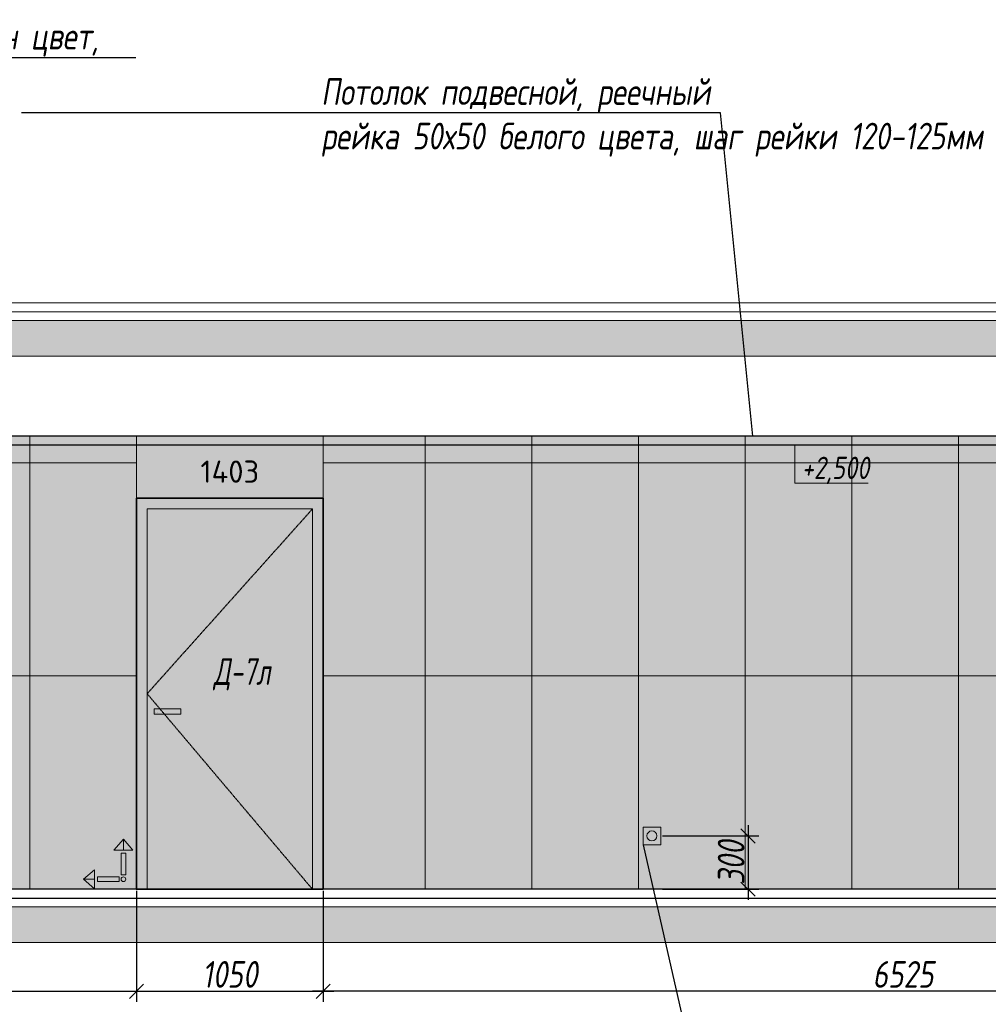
# Model space of a CAD drawing. Header units: millimetres. Extents: x -88210283 to 7466349, y -86687 to 22351.
# Tile 276 of 321: x 185024 to 190473, y -5441 to 100. Entities that reach past the tile are written whole.
import ezdxf
from ezdxf import colors
from ezdxf.entities.mleader import LeaderData, LeaderLine
from ezdxf.math import Vec2, Vec3

# ---------------------------------------------------------------- set-up
doc = ezdxf.new("R2010")
doc.units = ezdxf.units.MM
doc.linetypes.add('( Hidden )', pattern=[0.375, 0.25, -0.125])
doc.linetypes.add('DASHDOT', pattern=[25.4, 12.7, -6.35, 0, -6.35])
doc.layers.get('Defpoints').update_dxf_attribs({"color": 31})
for name, color, linetype, lineweight in [('A-DETL-GENF', 7, 'Continuous', 5), ('meb', 26, 'Continuous', 15), ('nadpisi_v_tablice', 7, 'Continuous', 9), ('Двери', 7, 'Continuous', 5), ('Отделка стен', 253, 'Continuous', 0)]:
    doc.layers.add(name, color=color, linetype=linetype, lineweight=lineweight)
for name, color, linetype, lineweight, true_color in [('dim_obm', 7, 'Continuous', 9, 0x005700), ('dim_razv', 7, 'DASHDOT', 9, 0x285228), ('pol', 7, 'Continuous', 15, 0x55666d)]:
    doc.layers.add(name, color=color, linetype=linetype, lineweight=lineweight, true_color=true_color)
doc.styles.add('fl_iso paper', font='isocpeur.ttf', dxfattribs={"width": 0.8, "oblique": 10})
doc.styles.add('GODT type AU', font='isocpeur.ttf')
doc.styles.add('In tre', font='isocpeur.ttf', dxfattribs={"width": 0.8, "oblique": 10})
doc.dimstyles.new('In tre 1_50', dxfattribs={"dimtxt": 150, "dimasz": 80, "dimexe": 60, "dimexo": 10, "dimgap": 20, "dimtad": 1, "dimdec": 0, "dimrnd": 5, "dimzin": 0, "dimdsep": 46, "dimtxsty": 'fl_iso paper', "dimblk": 'OBLIQUE', "dimcen": 0, "dimdle": 60, "dimadec": 0, "dimazin": 0, "dimtfac": 1, "dimtdec": 0, "dimtofl": 0, "dimtmove": 1, "dimatfit": 1, "dimfxl": 40, "dimtolj": 1, "dimtzin": 0, "dimarcsym": 1})

# ---------------------------------------------------------------- blocks, each defined once
blk = doc.blocks.new('_Oblique')
at = {"color": 0, "linetype": 'ByBlock', "lineweight": -2}
blk.add_line((-0.5, -0.5), (0.5, 0.5), dxfattribs=at)
blk = doc.blocks.new('*D129')
at = {"layer": 'Defpoints', "color": 0, "linetype": 'ByBlock', "transparency": 16777216}
for p in [(179826, -5092.9), (201626, -5092.9), (201626, -5639.1)]:
    blk.add_point(p, dxfattribs=at)
at = {"layer": 'dim_razv', "color": 0, "linetype": 'ByBlock', "lineweight": -2, "transparency": 16777216}
for p, q in [((179826, -5102.9), (179826, -5699.1)), ((201626, -5102.9), (201626, -5699.1)), ((179766, -5639.1), (201686, -5639.1))]:
    blk.add_line(p, q, dxfattribs=at)
at = {"layer": 'dim_razv', "color": 0, "linetype": 'ByBlock', "lineweight": -2, "transparency": 16777216, "xscale": 80, "yscale": 80, "zscale": 80, "rotation": 180}
blk.add_blockref('_Oblique', (179826, -5639.1), dxfattribs=at)
at = {"layer": 'dim_razv', "color": 0, "linetype": 'ByBlock', "lineweight": -2, "transparency": 16777216, "xscale": 80, "yscale": 80, "zscale": 80}
blk.add_blockref('_Oblique', (201626, -5639.1), dxfattribs=at)
at = {"layer": 'dim_razv', "color": 0, "linetype": 'ByBlock', "transparency": 16777216, "insert": (190726, -5544.1), "char_height": 150, "attachment_point": 5, "style": 'fl_iso paper'}
blk.add_mtext('\\A1;21800', dxfattribs=at)
blk = doc.blocks.new('*D198')
at = {"layer": 'Defpoints', "color": 0, "linetype": 'ByBlock', "transparency": 16777216}
for p in [(186731, -4792.9), (193256, -4792.9), (186731, -5367.1)]:
    blk.add_point(p, dxfattribs=at)
at = {"layer": 'dim_razv', "color": 0, "linetype": 'ByBlock', "lineweight": -2, "transparency": 16777216}
for p, q in [((186731, -4802.9), (186731, -5427.1)), ((193256, -4802.9), (193256, -5427.1)), ((193316, -5367.1), (186671, -5367.1))]:
    blk.add_line(p, q, dxfattribs=at)
at = {"layer": 'dim_razv', "color": 0, "linetype": 'ByBlock', "lineweight": -2, "transparency": 16777216, "xscale": 80, "yscale": 80, "zscale": 80, "rotation": 180}
blk.add_blockref('_Oblique', (186731, -5367.1), dxfattribs=at)
at = {"layer": 'dim_razv', "color": 0, "linetype": 'ByBlock', "lineweight": -2, "transparency": 16777216, "xscale": 80, "yscale": 80, "zscale": 80}
blk.add_blockref('_Oblique', (193256, -5367.1), dxfattribs=at)
at = {"layer": 'dim_razv', "color": 0, "linetype": 'ByBlock', "transparency": 16777216, "insert": (189993.5, -5272.1), "char_height": 150, "attachment_point": 5, "style": 'fl_iso paper'}
blk.add_mtext('\\A1;6525', dxfattribs=at)
blk = doc.blocks.new('*D199')
at = {"layer": 'Defpoints', "color": 0, "linetype": 'ByBlock', "transparency": 16777216}
for p in [(185681, -4792.9), (186731, -4792.9), (186731, -5367.1)]:
    blk.add_point(p, dxfattribs=at)
at = {"layer": 'dim_razv', "color": 0, "linetype": 'ByBlock', "lineweight": -2, "transparency": 16777216}
for p, q in [((185681, -4802.9), (185681, -5427.1)), ((186731, -4802.9), (186731, -5427.1)), ((185621, -5367.1), (186791, -5367.1))]:
    blk.add_line(p, q, dxfattribs=at)
at = {"layer": 'dim_razv', "color": 0, "linetype": 'ByBlock', "lineweight": -2, "transparency": 16777216, "xscale": 80, "yscale": 80, "zscale": 80, "rotation": 180}
blk.add_blockref('_Oblique', (185681, -5367.1), dxfattribs=at)
at = {"layer": 'dim_razv', "color": 0, "linetype": 'ByBlock', "lineweight": -2, "transparency": 16777216, "xscale": 80, "yscale": 80, "zscale": 80}
blk.add_blockref('_Oblique', (186731, -5367.1), dxfattribs=at)
at = {"layer": 'dim_razv', "color": 0, "linetype": 'ByBlock', "transparency": 16777216, "insert": (186206, -5272.1), "char_height": 150, "attachment_point": 5, "style": 'fl_iso paper'}
blk.add_mtext('\\A1;1050', dxfattribs=at)
blk = doc.blocks.new('*D277')
at = {"layer": 'Defpoints', "color": 0, "linetype": 'ByBlock', "transparency": 16777216}
for p in [(188631, -4492.9), (188631, -4792.9), (189121.5, -4792.9)]:
    blk.add_point(p, dxfattribs=at)
at = {"layer": 'dim_razv', "color": 0, "linetype": 'ByBlock', "lineweight": -2, "transparency": 16777216}
for p, q in [((189121.5, -4432.9), (189121.5, -4852.9)), ((188641, -4492.9), (189181.5, -4492.9)), ((188641, -4792.9), (189181.5, -4792.9))]:
    blk.add_line(p, q, dxfattribs=at)
at = {"layer": 'dim_razv', "color": 0, "linetype": 'ByBlock', "lineweight": -2, "transparency": 16777216, "xscale": 80, "yscale": 80, "zscale": 80}
for p, rotation in [((189121.5, -4492.9), 90), ((189121.5, -4792.9), 270)]:
    blk.add_blockref('_Oblique', p, dxfattribs=dict(at, rotation=rotation))
at = {"layer": 'dim_razv', "color": 0, "linetype": 'ByBlock', "transparency": 16777216, "insert": (189026.5, -4642.9), "char_height": 150, "attachment_point": 5, "rotation": 90, "style": 'fl_iso paper'}
blk.add_mtext('\\A1;300', dxfattribs=at)
blk = doc.blocks.new('*D822')
at = {"layer": 'Defpoints', "color": 0, "linetype": 'ByBlock', "transparency": 16777216}
for p in [(185681, -4842.9), (179956.7, -5092.9), (185681, -5367.1)]:
    blk.add_point(p, dxfattribs=at)
at = {"layer": 'dim_razv', "color": 0, "linetype": 'ByBlock', "lineweight": -2, "transparency": 16777216}
for p, q in [((185681, -4852.9), (185681, -5427.1)), ((179956.7, -5102.9), (179956.7, -5427.1)), ((179896.7, -5367.1), (185741, -5367.1))]:
    blk.add_line(p, q, dxfattribs=at)
at = {"layer": 'dim_razv', "color": 0, "linetype": 'ByBlock', "lineweight": -2, "transparency": 16777216, "xscale": 80, "yscale": 80, "zscale": 80, "rotation": 180}
blk.add_blockref('_Oblique', (179956.7, -5367.1), dxfattribs=at)
at = {"layer": 'dim_razv', "color": 0, "linetype": 'ByBlock', "lineweight": -2, "transparency": 16777216, "xscale": 80, "yscale": 80, "zscale": 80}
blk.add_blockref('_Oblique', (185681, -5367.1), dxfattribs=at)
at = {"layer": 'dim_razv', "color": 0, "linetype": 'ByBlock', "transparency": 16777216, "insert": (182818.9, -5272.1), "char_height": 150, "attachment_point": 5, "style": 'fl_iso paper'}
blk.add_mtext('\\A1;5725', dxfattribs=at)
blk = doc.blocks.new('1')
at = {"layer": 'pol', "linetype": 'ByBlock'}
h = blk.add_hatch(color=1, dxfattribs=at)
h.paths.add_polyline_path([(35776.4, 73135.4), (35803.1, 73135.4), (35803.1, 73259), (35776.4, 73259)])
h.paths.add_polyline_path([(35789.8, 73274.6), (35843.2, 73274.6), (35789.8, 73338.2)])
h.paths.add_polyline_path([(35789.8, 73274.6), (35736.3, 73274.6), (35789.8, 73338.2)])
edge = h.paths.add_edge_path()
edge.add_arc((35789.8, 73110.5), 13.4, 0, 360)
h = blk.add_hatch(color=1, dxfattribs=at)
h.paths.add_polyline_path([(35813.3, 73097.1), (35813.3, 73123.9), (35936.9, 73123.9), (35936.9, 73097.1)])
h.paths.add_polyline_path([(35952.5, 73110.5), (35952.5, 73164), (36016.1, 73110.5)])
h.paths.add_polyline_path([(35952.5, 73110.5), (35952.5, 73057), (36016.1, 73110.5)])
at = {"layer": 'pol', "color": 1, "linetype": 'ByBlock'}
for points in [[(35789.8, 73274.6), (35736.3, 73274.6), (35789.8, 73338.2), (35789.8, 73274.6)], [(35789.8, 73274.6), (35843.2, 73274.6), (35789.8, 73338.2), (35789.8, 73274.6)], [(35952.5, 73110.5), (35952.5, 73164), (36016.1, 73110.5), (35952.5, 73110.5)], [(35952.5, 73110.5), (35952.5, 73057), (36016.1, 73110.5), (35952.5, 73110.5)]]:
    blk.add_lwpolyline(points, dxfattribs=at)
for points in [[(35776.4, 73135.4), (35803.1, 73135.4), (35803.1, 73259), (35776.4, 73259)], [(35813.3, 73097.1), (35813.3, 73123.9), (35936.9, 73123.9), (35936.9, 73097.1)]]:
    blk.add_lwpolyline(points, close=True, dxfattribs=at)
blk.add_circle((35789.8, 73110.5), 13.4, dxfattribs=at)

msp = doc.modelspace()

# ---------------------------------------------------------------- hatches: boundary and pattern name
at = {"layer": 'A-DETL-GENF'}
h = msp.add_hatch(dxfattribs=at)
h.set_pattern_fill('ANSI35', color=256, scale=20, style=0)
h.set_pattern_definition([(45, (32473.26, -12634.1), (-89.80256, 89.80256), []), (45, (32563.07, -12634.1), (-89.80256, 89.80256), [158.75, -31.75, 0, -31.75])])
h.paths.add_polyline_path([(152547.4, -1792.9), (211264.9, -1792.9), (211264.9, -1592.9), (152547.4, -1592.9)])
h.paths.add_polyline_path([(152547.4, -5092.9), (211264.9, -5092.9), (211264.9, -4892.9), (152547.4, -4892.9)])
at = {"layer": 'dim_obm'}
msp.add_hatch(color=256, dxfattribs=at).paths.add_polyline_path([(189453.7, -2360.9), (189385.6, -2292.9), (189317.6, -2360.9), (189329.1, -2372.5), (189385.6, -2316), (189442.1, -2372.5)], flags=0)
at = {"layer": 'dim_razv', "true_color": 0xeceae4, "transparency": 33554687}
h = msp.add_hatch(dxfattribs=at)
h.set_pattern_fill('AR-SAND', color=254, scale=3, angle=315)
h.paths.add_polyline_path([(153406, -2242.9), (153686, -2242.9), (153686, -4792.9), (153406, -4792.9)])
h.paths.add_polyline_path([(154736, -4792.9), (154736, -2242.9), (161596, -2242.9), (161596, -4792.9), (156686, -4792.9), (156686, -2592.9), (155236, -2592.9), (155236, -4792.9)])
h.paths.add_polyline_path([(156936, -4742.9), (157736, -4742.9), (157736, -4092.9), (156936, -4092.9)], flags=16)
h.paths.add_polyline_path([(163296, -4792.9), (163296, -2242.9), (176086, -2242.9), (176086, -4792.9), (170186, -4792.9), (170186, -2592.9), (168736, -2592.9), (168736, -4792.9), (165916, -4792.9), (165916, -2612.9), (163956, -2612.9), (163956, -4792.9)])
h.paths.add_polyline_path([(170586, -4742.9), (171386, -4742.9), (171386, -4092.9), (170586, -4092.9)], flags=16)
h.paths.add_polyline_path([(177136, -2242.9), (178506, -2242.9), (178506, -4792.9), (177136, -4792.9)])
h.paths.add_polyline_path([(179556, -2242.9), (185681, -2242.9), (185681, -4792.9), (179556, -4792.9)])
h.paths.add_polyline_path([(182926.3, -3362.9), (183676.3, -3362.9), (183676.3, -4712.9), (182926.3, -4712.9)], flags=16)
h.paths.add_polyline_path([(186731, -2242.9), (193256, -2242.9), (193256, -4792.9), (186731, -4792.9)])
h.paths.add_polyline_path([(191101.3, -3362.9), (191851.3, -3362.9), (191851.3, -4712.9), (191101.3, -4712.9)], flags=16)
h.paths.add_polyline_path([(194306, -2242.9), (196756, -2242.9), (196756, -4792.9), (194306, -4792.9)])
h.paths.add_polyline_path([(197806, -2242.9), (205036, -2242.9), (205036, -4792.9), (197806, -4792.9)])
h.paths.add_polyline_path([(206086, -2242.9), (206616, -2242.9), (206616, -4792.9), (206086, -4792.9)])
h.paths.add_polyline_path([(207666, -2242.9), (210756, -2242.9), (210756, -4792.9), (207666, -4792.9)])
at = {"layer": 'dim_razv', "true_color": 0xcccccc}
h = msp.add_hatch(dxfattribs=at)
h.set_pattern_fill('AR-SAND', color=254, scale=3, angle=315)
h.set_pattern_definition([(352.5, (65053.94, -15931.53), (100.42605, 107.2144), [0, -115.824, 0, -129.54, 0, -123.825]), (322.5, (65053.94, -15931.53), (247.41986, 56.70328), [0, -62.484, 0, -104.394, 0, -40.005]), (282.5, (64987.67, -15865.26), (168.0997, -167.48995), [0, -38.1, 0, -137.16, 0, -179.07]), (272.5, (64987.67, -15865.26), (209.26523, -114.68433), [0, -19.05, 0, -89.916, 0, -102.87])])
h.paths.add_polyline_path([(185931, -3777.9), (185781, -3777.9), (185781, -3807.9), (185931, -3807.9)])
at = {"layer": 'meb', "lineweight": 9, "true_color": 0x000000, "transparency": 33554687}
h = msp.add_hatch(dxfattribs=at)
h.set_pattern_fill('WOOD6', color=18, scale=500, angle=70, pattern_type=2)
h.set_pattern_definition([(65.6014, (32152.9, 377.846), (171.008879, 469.846507), [32.596, -6486.6055]), (74.3987, (32190.486, 364.165), (1582.275289, 5809.165425), [32.596, -6486.6065]), (66.9874, (31978.623, 425.314), (171.0084906, 469.846981), [47.5655, -9465.5815]), (73.0127, (31950.432, 435.575), (2608.34782, 8628.2388574), [47.5655, -9465.5825]), (65.4262, (32098.002, 365.901), (2692.964117, 5936.9969055), [62.6995, -12477.2345]), (74.5739, (32224.86, 319.729), (1582.2764426, 5809.1649888), [62.6995, -12477.2365]), (68.1525, (32010.649, 381.733), (171.0092826, 469.8465317), [77.5405, -15430.521]), (71.8476, (31897.89, 422.776), (4660.4585783, 14266.3986336), [77.5405, -15430.522]), (63.4182, (32050.162, 380.653), (2008.926161, 4057.6106541), [65.4315, -13020.817]), (74.5739, (32276.544, 300.918), (1582.2764426, 5809.1649888), [62.6995, -12477.2365]), (71.8476, (31857.954, 437.311), (4660.4585783, 14266.3986336), [77.5405, -15430.522]), (70, (32163.25, 4.3), (-469.8463, 171.01), [70, -430]), (70, (32111.57, 23.1), (-469.8463, 171.01), [70, -430]), (70, (31994.1, 65.84), (-469.8463, 171.01), [70, -430]), (69.209, (31920.3424, 92.6878), (12954.03862925, 34127.60422081), [72.507, -72434.4025]), (69.5225, (31882.912, 106.3113), (171.01042241, 469.84603378), [100.0035, -59902.08]), (82.609, (31841.997, 121.203), (4409.75308902, 34044.93653618), [48.674, -38890.441]), (61.4686, (31857.853, 115.432), (1666.9538994, 3117.900554), [50.5595, -10061.3315]), (70.4775, (31818.7, 129.6826), (19880.30710864, 56082.73736222), [100.0035, -59902.08]), (70.7899, (31781.268, 143.3066), (11839.88184324, 34001.03541368), [72.507, -36430.962]), (70.7899, (31741.3314, 157.8425), (11839.88184324, 34001.03541368), [72.507, -36430.962]), (76.0724, (32018.051, 131.617), (3378.7563056, 13668.722228), [118.163, -23514.439]), (63.9277, (32135.512, 88.865), (4188.85944166, 8585.06869065), [118.163, -23514.4345]), (76.0724, (31946.079, 160.473), (3378.7563056, 13668.722228), [118.163, -23514.439]), (63.9277, (31805.126, 211.766), (4188.85944166, 8585.06869065), [118.163, -23514.4345]), (85.9453, (32097.3, 166.62), (43.186263, 1580.547963), [36.4005, -3603.6525]), (80.954, (32062.263, 128.828), (385.2068691, 2520.240605), [78.9385, -15708.7115]), (59.0461, (32099.85, 115.147), (6795.4575344, 11360.9666392), [78.9385, -15708.706]), (80.954, (31917.897, 199.996), (385.2068691, 2520.240605), [78.9385, -15708.7115]), (59.0461, (31852.119, 223.937), (6795.4575344, 11360.9666392), [78.9385, -15708.706]), (74.7636, (31972.344, 137.61), (1411.268487, 5339.318), [120.416, -5900.381]), (63.9277, (32187.195, 70.054), (4188.85944166, 8585.06869065), [118.163, -23514.4345]), (63.9277, (31765.189, 226.302), (4188.85944166, 8585.06869065), [118.163, -23514.4345]), (46.8016, (31869.2, 212.4), (1794.733447, 2007.214747), [38.079, -3769.802]), (63.9911, (31848.258, 169.473), (2179.9383233, 4527.455938), [47.7625, -9504.722]), (73.3664, (32038.606, 49.643), (2266.322845, 7688.5481597), [82.6425, -8432.05]), (66.6337, (32067.073, 39.282), (171.00869, 469.8466143), [82.6425, -8432.049]), (71.5911, (31953.389, 80.66), (5515.5177835, 16615.6266733), [60.023, -17946.92]), (70, (32046.5, 246.3), (-469.8463, 171.01), [62.5, -437.5]), (70, (32187.45, 195), (-469.8463, 171.01), [62.5, -437.5]), (51.5652, (32129.8, 285.16), (171.00867, 469.84671), [31.623, -1549.5145]), (63.2903, (32110.57, 246.928), (2008.926495, 4057.6104033), [42.793, -8515.826]), (76.3401, (32099.876, 202.93), (898.24016, 3929.77849), [45.277, -4482.415]), (80.6196, (32144.313, 237.307), (385.2061187, 2520.240567), [40.697, -8098.712]), (92.6198, (32150.946, 277.46), (-212.463999, 3801.952825), [32.5, -6467.497]), (70, (32074.67, 206.8), (-469.8463, 171.01), [95, -405]), (70, (32140.45, 182.84), (-469.8463, 171.01), [95, -405]), (73.3664, (31930.308, 277.952), (2266.322845, 7688.5481597), [85.147, -8429.5455]), (66.6337, (31892.72, 291.633), (171.00869, 469.8466143), [85.147, -8429.545]), (70, (32239.13, 176.2), (-469.8463, 171.01), [62.5, -437.5]), (51.5652, (32097.3, 166.62), (171.00867, 469.84671), [55.34, -1525.7975]), (65.2365, (32131.703, 209.97), (171.009178, 469.846743), [30.104, -5990.692]), (77.4314, (31882.002, 159.851), (1625.459454, 7389.714305), [57.987, -11539.4265]), (88.4349, (31894.62, 216.45), (-127.82536, 1110.70212), [23.717, -1557.4215]), (63.66, (32067.87, 305.04), (171.008346, 469.847107), [67.9155, -4459.7755]), (76.3401, (32208.82, 253.734), (898.24016, 3929.77849), [67.9155, -4459.7765]), (71.273, (31974.521, 275.162), (7054.6075495, 20844.2438088), [112.528, -22393.0265]), (68.7271, (31857.052, 317.913), (171.0088508, 469.8466633), [112.528, -22393.0255]), (61.0275, (32107.166, 296.055), (3162.809465, 5765.986942), [48.0885, -9569.6]), (70, (32004, 253.8), (-469.8463, 171.01), [135, -365]), (76.3401, (32260.505, 234.923), (898.24016, 3929.77849), [67.9155, -4459.7765]), (68.7271, (31817.115, 332.448), (171.0088508, 469.8466633), [112.528, -22393.0255]), (60.5378, (32130.46, 338.125), (171.009083, 469.84671), [45.6205, -2995.7595]), (70, (31954.7, 359.54), (-469.8463, 171.01), [70, -430]), (70, (31926.5, 369.8), (-469.8463, 171.01), [70, -430]), (79.211, (32172.944, 272.114), (556.2152697, 2990.0877084), [93.7085, -18647.955]), (76.4916, (31898.8258, 571.4274), (14455.54399161, 60185.545455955), [57.862, -83980.958]), (76.4916, (31938.7628, 556.8916), (14455.54399161, 60185.545455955), [57.862, -83980.958]), (80.0418, (31975.6607, 519.5083), (8425.60322164, 48013.86418706), [81.2445, -57297.7555]), (62.093, (31997.218, 469.095), (6838.6377563, 12941.5171704), [121.152, -18051.623]), (63.5515, (32065.5792, 510.7246), (13892.44688303, 27933.073674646), [57.866, -89005.62]), (67.1373, (32095.471, 475.9), (171.0122466, 469.845349), [50.0625, -9962.4325]), (71.7899, (32140.107, 459.655), (4831.4685046, 14736.2447852), [80.039, -15927.7715]), (70, (32196.07, 481.85), (-469.8463, 171.01), [40, -460]), (70, (32224.26, 471.6), (-469.8463, 171.01), [40, -460]), (68.2101, (32252.87, 418.612), (171.0098556, 469.8463527), [80.039, -15927.7715]), (68.2101, (32304.553, 399.801), (171.0098556, 469.8463527), [80.039, -15927.7715]), (66.4238, (32124.077, 422.922), (171.009185, 469.8468474), [40.078, -7975.5305]), (73.5763, (32241.538, 380.17), (2095.3090965, 7218.702968), [40.078, -7975.5315]), (66.4238, (32039.504, 453.704), (171.009185, 469.8468474), [40.078, -7975.5305]), (73.5763, (31922.044, 496.453), (2095.3090965, 7218.702968), [40.078, -7975.5315]), (66.4238, (32166.363, 407.53), (171.009185, 469.8468474), [40.078, -7975.5305]), (73.5763, (32199.252, 395.56), (2095.3090965, 7218.702968), [40.078, -7975.5315]), (66.4238, (32079.44, 439.168), (171.009185, 469.8468474), [40.078, -7975.5305]), (73.5763, (32293.22, 361.36), (2095.3090965, 7218.702968), [40.078, -7975.5315]), (73.5763, (31882.107, 510.99), (2095.3090965, 7218.702968), [40.078, -7975.5315]), (73.5763, (31964.33, 481.065), (2095.3090965, 7218.702968), [40.078, -7975.5315]), (63.66, (32055.535, 490.437), (171.008346, 469.847107), [22.6385, -4505.0525]), (76.3401, (31933.37, 534.9), (898.24016, 3929.77849), [22.6385, -4505.0535]), (76.3401, (31893.435, 549.435), (898.24016, 3929.77849), [22.6385, -4505.0535]), (70.2731, (32182.4, 444.26), (-469.8466, 171.0099), [40.0005, -460.005]), (70, (32210.6, 434), (-469.8463, 171.01), [40, -460]), (51.5652, (32014.12, 566.7), (171.00867, 469.84671), [23.717, -1557.4205]), (92.6198, (32014.12, 566.7), (-212.463999, 3801.952825), [24.375, -6475.622]), (71.5911, (32114.922, 522.03), (5515.5177835, 16615.6266733), [30.012, -17976.931])])
h.paths.add_polyline_path([(185681, -2592.9), (186731, -2592.9), (186731, -2242.9), (185681, -2242.9)])
h.paths.add_polyline_path([(185681, -2592.9), (186731, -2592.9), (186731, -4792.9), (185681, -4792.9)])

# ---------------------------------------------------------------- linework, layer by layer
at = {"lineweight": 13}
for points in [[(152547.4, -1542.9), (211264.9, -1542.9), (211264.9, -1492.9), (152547.4, -1492.9)], [(211264.9, -1592.9), (152547.4, -1592.9), (152547.4, -1542.9), (211264.9, -1542.9)], [(152547.4, -1792.9), (211264.9, -1792.9), (211264.9, -1592.9), (152547.4, -1592.9)], [(153406, -1792.9), (210756, -1792.9), (210756, -2242.9), (153406, -2242.9)], [(179556, -2242.9), (185681, -2242.9), (185681, -4792.9), (179556, -4792.9)], [(185681, -2592.9), (186731, -2592.9), (186731, -2242.9), (185681, -2242.9)], [(186731, -2242.9), (193256, -2242.9), (193256, -4792.9), (186731, -4792.9)], [(185741, -2652.9), (186671, -2652.9), (186671, -4792.9), (185741, -4792.9)], [(185931, -3777.9), (185781, -3777.9), (185781, -3807.9), (185931, -3807.9)], [(188531, -4542.9), (188531, -4442.9), (188631, -4442.9), (188631, -4542.9)], [(152547.4, -5092.9), (211264.9, -5092.9), (211264.9, -4892.9), (152547.4, -4892.9)]]:
    msp.add_lwpolyline(points, close=True, dxfattribs=at)
at = {"lineweight": 30}
msp.add_lwpolyline([(210756, -2242.9), (153406, -2242.9), (153406, -2292.9), (210756, -2292.9)], close=True, dxfattribs=at)
at = {"lineweight": 35}
msp.add_lwpolyline([(185681, -2592.9), (186731, -2592.9), (186731, -4792.9), (185681, -4792.9)], close=True, dxfattribs=at)
at = {"linetype": '( Hidden )', "lineweight": 13, "ltscale": 10}
msp.add_lwpolyline([(186671, -2652.9), (185741, -3692.9), (186671, -4792.9)], dxfattribs=at)
at = {"lineweight": 30}
for points in [[(210756, -4792.9), (153406, -4792.9)], [(153406, -4842.9), (210756, -4842.9)]]:
    msp.add_lwpolyline(points, dxfattribs=at)
at = {"lineweight": 13}
for points in [[(210956, -4842.9), (211264.9, -4842.9), (211264.9, -4892.9), (152547.4, -4892.9), (152547.4, -4842.9), (153206, -4842.9)], [(153406, -4842.9), (210756, -4842.9)]]:
    msp.add_lwpolyline(points, dxfattribs=at)
msp.add_circle((188581, -4492.9), 28.4, dxfattribs=at)
at = {"layer": 'dim_obm'}
msp.add_lwpolyline([(189385.6, -2292.9), (189385.6, -2372.9), (189385.6, -2508.4), (189796.6, -2508.4)], dxfattribs=at)
at = {"layer": 'Отделка стен', "transparency": 33554687}
for points in [[(184481, -2242.9), (184481, -2392.9), (185081, -2392.9), (185081, -2242.9)], [(185081, -2242.9), (185081, -2392.9), (185681, -2392.9), (185681, -2242.9)], [(186731, -2242.9), (186731, -2392.9), (187306, -2392.9), (187306, -2242.9)], [(187306, -2242.9), (187306, -2392.9), (187906, -2392.9), (187906, -2242.9)], [(187906, -2242.9), (187906, -2392.9), (188506, -2392.9), (188506, -2242.9)], [(188506, -2242.9), (188506, -2392.9), (189106, -2392.9), (189106, -2242.9)], [(189106, -2242.9), (189106, -2392.9), (189706, -2392.9), (189706, -2242.9)], [(189706, -2242.9), (189706, -2392.9), (190306, -2392.9), (190306, -2242.9)], [(190306, -2242.9), (190306, -2392.9), (190906, -2392.9), (190906, -2242.9)], [(184481, -2392.9), (184481, -3592.9), (185081, -3592.9), (185081, -2392.9)], [(185081, -2392.9), (185081, -3592.9), (185681, -3592.9), (185681, -2392.9)], [(186731, -2392.9), (186731, -3592.9), (187306, -3592.9), (187306, -2392.9)], [(187306, -2392.9), (187306, -3592.9), (187906, -3592.9), (187906, -2392.9)], [(187906, -2392.9), (187906, -3592.9), (188506, -3592.9), (188506, -2392.9)], [(188506, -2392.9), (188506, -3592.9), (189106, -3592.9), (189106, -2392.9)], [(189106, -2392.9), (189106, -3592.9), (189706, -3592.9), (189706, -2392.9)], [(189706, -2392.9), (189706, -3592.9), (190306, -3592.9), (190306, -2392.9)], [(190306, -2392.9), (190306, -3592.9), (190906, -3592.9), (190906, -2392.9)], [(184481, -3592.9), (184481, -4792.9), (185081, -4792.9), (185081, -3592.9)], [(185081, -3592.9), (185081, -4792.9), (185681, -4792.9), (185681, -3592.9)], [(186731, -3592.9), (186731, -4792.9), (187306, -4792.9), (187306, -3592.9)], [(187306, -3592.9), (187306, -4792.9), (187906, -4792.9), (187906, -3592.9)], [(187906, -3592.9), (187906, -4792.9), (188506, -4792.9), (188506, -3592.9)], [(188506, -3592.9), (188506, -4792.9), (189106, -4792.9), (189106, -3592.9)], [(189106, -3592.9), (189106, -4792.9), (189706, -4792.9), (189706, -3592.9)], [(189706, -3592.9), (189706, -4792.9), (190306, -4792.9), (190306, -3592.9)], [(190306, -3592.9), (190306, -4792.9), (190906, -4792.9), (190906, -3592.9)]]:
    msp.add_lwpolyline(points, close=True, dxfattribs=at)

# ---------------------------------------------------------------- block references
at = {"linetype": 'ByBlock', "xscale": -0.9938708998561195, "yscale": 0.9938708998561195, "zscale": 0.9938708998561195}
msp.add_blockref('1', (221177.8, -77399.2), dxfattribs=at)

# ---------------------------------------------------------------- texts
at = {"layer": 'dim_obm', "insert": (189424, -2359.2), "char_height": 125, "attachment_point": 1, "line_spacing_factor": 0.666667, "style": 'fl_iso paper'}
msp.add_mtext('+2,500', dxfattribs=at)
at = {"layer": 'dim_razv', "color": 254, "true_color": 0xcccccc, "insert": (186206, -2442.9), "char_height": 125, "attachment_point": 5, "style": 'GODT type AU'}
msp.add_mtext_dynamic_manual_height_columns('1403', width=166.384, gutter_width=12.5, heights=[0], dxfattribs=at)
at = {"layer": 'nadpisi_v_tablice', "lineweight": 18, "attachment_point": 1, "style": 'fl_iso paper'}
for s, insert, char_height, width in [('\\pi1232.9;Условные обозначения систем ОВиК', (110923.7, -1449.4), 400, 9720.362), ('\\pi1853.2;Обозначение \\P\\pi1685.2;и изображение', (108648.8, -2794.1), 300, 5595.365)]:
    msp.add_mtext(s, dxfattribs=dict(at, insert=insert, char_height=char_height, width=width))
at = {"layer": 'Двери', "lineweight": 0, "insert": (186274.5, -3583.5), "char_height": 150, "attachment_point": 5, "style": 'fl_iso paper'}
msp.add_mtext_dynamic_manual_height_columns('{\\W0.7;Д-7л}', width=190.261, gutter_width=1350, heights=[0], dxfattribs=at)

# ---------------------------------------------------------------- dimensions: what is measured, and where the dimension line sits
at = {"layer": 'dim_razv', "linetype": 'ByBlock'}
dim = msp.add_linear_dim(base=(189121.5, -4792.9), p1=(188631, -4492.9), p2=(188631, -4792.9), angle=90, dimstyle='In tre 1_50', dxfattribs=at)
dim.commit()
dim.dimension.update_dxf_attribs({"geometry": '*D277', "text_midpoint": (189026.5, -4642.9)})
for base, p1, p2, picture, middle in [((186731, -5367.1), (185681, -4792.9), (186731, -4792.9), '*D199', (186206, -5272.1)), ((186731, -5367.1), (193256, -4792.9), (186731, -4792.9), '*D198', (189993.5, -5272.1)), ((185681, -5367.1), (179956.7, -5092.9), (185681, -4842.9), '*D822', (182818.9, -5272.1)), ((201626, -5639.1), (179826, -5092.9), (201626, -5092.9), '*D129', (190726, -5544.1))]:
    dim = msp.add_linear_dim(base=base, p1=p1, p2=p2, dimstyle='In tre 1_50', dxfattribs=at)
    dim.commit()
    dim.dimension.update_dxf_attribs({"geometry": picture, "text_midpoint": middle})

# ---------------------------------------------------------------- leaders
at = {"layer": 'dim_razv', "color": 0, "linetype": 'ByBlock'}
ml = msp.add_multileader_mtext('Standard', dxfattribs=at)
ml.set_content('Цифры номера квартиры (аппартаментов), цвет металлический светлый, \\Pвысота номера - 130*мм', style='In tre')
ml.set_leader_properties()
ml.build(insert=Vec2(0, 0))
ml.multileader.update_dxf_attribs({"text_left_attachment_type": 6, "text_right_attachment_type": 6, "dogleg_length": 1, "arrow_head_size": 0, "scale": 50})
ctx = ml.context
ctx.base_point, ctx.scale, ctx.char_height, ctx.arrow_head_size, ctx.landing_gap_size, ctx.plane_origin = Vec3(175211.8, -112.2), 50, 150, 0, 4.5, Vec3(185011.8, -2219.3)
ctx.left_attachment, ctx.right_attachment = 6, 6
notes = []
notes.append((ctx, [(0, (1, 1, 0), (178633.1, -112.2), (-1, 0), 50, [(1, [(178928.4, -2387.7)], 0, [])])]))
ctx.mtext.insert, ctx.mtext.width, ctx.mtext.defined_height, ctx.mtext.flow_direction = Vec3(175216.3, 82.8), 3469.079, 696.6, 5
ml = msp.add_multileader_mtext('Standard', dxfattribs=at)
ml.set_content('Отделка дверного полотна и стены над дверным проемом в один цвет,\\Pотделка над дверью - дверным добором', style='In tre')
ml.set_leader_properties()
ml.build(insert=Vec2(0, 0))
ml.multileader.update_dxf_attribs({"text_left_attachment_type": 6, "text_right_attachment_type": 6, "dogleg_length": 1, "arrow_head_size": 0, "scale": 50})
ctx = ml.context
ctx.base_point, ctx.scale, ctx.char_height, ctx.arrow_head_size, ctx.landing_gap_size, ctx.plane_origin = Vec3(179902.2, -112.2), 50, 150, 0, 4.5, Vec3(185469.1, -2453.4)
ctx.left_attachment, ctx.right_attachment = 6, 6
notes.append((ctx, [(1, (1, 1, 0), (179852.2, -112.2), (1, 0), 50, [(1, [(179356.7, -2419.2)], 0, [])])]))
ctx.mtext.insert, ctx.mtext.width, ctx.mtext.defined_height, ctx.mtext.flow_direction = Vec3(179906.7, 82.8), 3361.191, 696.6, 5
ml = msp.add_multileader_mtext('Standard', dxfattribs=at)
ml.set_content('Потолок подвесной, реечный\\Pрейка 50х50 белого цвета, шаг рейки 120-125мм', style='In tre')
ml.set_leader_properties()
ml.build(insert=Vec2(0, 0))
ml.multileader.update_dxf_attribs({"text_left_attachment_type": 6, "text_right_attachment_type": 6, "dogleg_length": 1, "arrow_head_size": 0, "scale": 50})
ctx = ml.context
ctx.base_point, ctx.scale, ctx.char_height, ctx.arrow_head_size, ctx.landing_gap_size, ctx.plane_origin = Vec3(165834, -424.7), 50, 150, 0, 4.5, Vec3(174381.1, -2219.3)
ctx.left_attachment, ctx.right_attachment = 6, 6
notes.append((ctx, [(0, (1, 1, 0), (168085.9, -424.7), (-1, 0), 50, [(1, [(168268.7, -2242.9)], 0, [])])]))
ctx.mtext.insert, ctx.mtext.width, ctx.mtext.defined_height, ctx.mtext.flow_direction = Vec3(165838.5, -229.7), 2509.515, 696.6, 5
ml = msp.add_multileader_mtext('Standard', dxfattribs=at)
ml.set_content('Потолок подвесной, реечный\\Pрейка 50х50 белого цвета, шаг рейки 120-125мм', style='In tre')
ml.set_leader_properties()
ml.build(insert=Vec2(0, 0))
ml.multileader.update_dxf_attribs({"text_left_attachment_type": 6, "text_right_attachment_type": 6, "dogleg_length": 1, "arrow_head_size": 0, "scale": 50})
ctx = ml.context
ctx.base_point, ctx.scale, ctx.char_height, ctx.arrow_head_size, ctx.landing_gap_size, ctx.plane_origin = Vec3(186714.8, -424.7), 50, 150, 0, 4.5, Vec3(195411.9, -2219.3)
ctx.left_attachment, ctx.right_attachment = 6, 6
notes.append((ctx, [(0, (1, 1, 0), (188966.7, -424.7), (-1, 0), 50, [(1, [(189149.5, -2242.9)], 0, [])])]))
ctx.mtext.insert, ctx.mtext.width, ctx.mtext.defined_height, ctx.mtext.flow_direction = Vec3(186719.3, -229.7), 2509.515, 696.6, 5
ml = msp.add_multileader_mtext('Standard', dxfattribs=at)
ml.set_content('Окраска запотолочного пространства в белый цвет RAL9016', style='In tre')
ml.set_leader_properties()
ml.build(insert=Vec2(0, 0))
ml.multileader.update_dxf_attribs({"text_left_attachment_type": 6, "text_right_attachment_type": 6, "dogleg_length": 1, "arrow_head_size": 0, "scale": 50})
ctx = ml.context
ctx.base_point, ctx.scale, ctx.char_height, ctx.arrow_head_size, ctx.landing_gap_size, ctx.plane_origin = Vec3(169169.7, -513.2), 50, 150, 0, 4.5, Vec3(174004.3, -4203.8)
ctx.left_attachment, ctx.right_attachment = 6, 6
notes.append((ctx, [(0, (1, 1, 0), (169119.7, -513.2), (1, 0), 50, [(0, [(168829.4, -1980.7)], 0, [])])]))
ctx.mtext.insert, ctx.mtext.width, ctx.mtext.flow_direction = Vec3(169174.2, -333.2), 3148.852, 5
ml = msp.add_multileader_mtext('Standard', dxfattribs=at)
ml.set_content('Решетка вентиляционная декоративная 850х400 в цвет стен', style='In tre')
ml.set_leader_properties()
ml.build(insert=Vec2(0, 0))
ml.multileader.update_dxf_attribs({"text_left_attachment_type": 6, "text_right_attachment_type": 6, "dogleg_length": 1, "arrow_head_size": 0, "scale": 50})
ctx = ml.context
ctx.base_point, ctx.scale, ctx.char_height, ctx.arrow_head_size, ctx.landing_gap_size, ctx.plane_origin = Vec3(159670.8, -762.6), 50, 150, 0, 4.5, Vec3(169161.1, -2850.3)
ctx.left_attachment, ctx.right_attachment = 6, 6
notes.append((ctx, [(0, (1, 1, 0), (162578.1, -762.6), (-1, 0), 50, [(1, [(162936, -2092.9)], 0, [])])]))
ctx.mtext.insert, ctx.mtext.width, ctx.mtext.defined_height, ctx.mtext.flow_direction = Vec3(159675.3, -567.6), 2996.732, 696.6, 5
ml = msp.add_multileader_mtext('Standard', dxfattribs=at)
ml.set_content('Плитка керамогранитная, настенная, размер плитки 600х1200мм, расположить вертикально', style='In tre')
ml.set_leader_properties()
ml.build(insert=Vec2(0, 0))
ml.multileader.update_dxf_attribs({"text_left_attachment_type": 6, "text_right_attachment_type": 6, "dogleg_length": 1, "arrow_head_size": 0, "scale": 50})
ctx = ml.context
ctx.base_point, ctx.scale, ctx.char_height, ctx.arrow_head_size, ctx.landing_gap_size, ctx.plane_origin = Vec3(171944.9, -838.4), 50, 150, 0, 4.5, Vec3(173859, -958.9)
ctx.left_attachment, ctx.right_attachment = 6, 6
notes.append((ctx, [(1, (1, 1, 0), (171894.9, -838.4), (1, 0), 50, [(1, [(171327.7, -2532.3)], 0, [])])]))
ctx.mtext.insert, ctx.mtext.width, ctx.mtext.defined_height, ctx.mtext.flow_direction = Vec3(171949.4, -643.4), 3060.297, 696.6, 5
ml = msp.add_multileader_mtext('Standard', dxfattribs=at)
ml.set_content('Розетка для уборочного инвентаря, \\Pв цвет стен', style='In tre')
ml.set_leader_properties()
ml.build(insert=Vec2(0, 0))
ml.multileader.update_dxf_attribs({"text_left_attachment_type": 6, "text_right_attachment_type": 6, "dogleg_length": 1, "arrow_head_size": 0, "scale": 50})
ctx = ml.context
ctx.base_point, ctx.scale, ctx.char_height, ctx.arrow_head_size, ctx.landing_gap_size, ctx.plane_origin = Vec3(188917.9, -6017.6), 50, 150, 0, 4.5, Vec3(187044.5, -6138)
ctx.left_attachment, ctx.right_attachment = 6, 6
notes.append((ctx, [(1, (1, 1, 0), (188867.9, -6017.6), (1, 0), 50, [(1, [(188531, -4542.9)], 0, [])])]))
ctx.mtext.insert, ctx.mtext.width, ctx.mtext.defined_height, ctx.mtext.flow_direction = Vec3(188922.4, -5837.6), 3060.297, 696.6, 5
ml = msp.add_multileader_mtext('Standard', dxfattribs=at)
ml.set_content('Решетка вентиляционная декоративная 700х550 в цвет стен', style='In tre')
ml.set_leader_properties()
ml.build(insert=Vec2(0, 0))
ml.multileader.update_dxf_attribs({"text_left_attachment_type": 6, "text_right_attachment_type": 6, "dogleg_length": 1, "arrow_head_size": 0, "scale": 50})
ctx = ml.context
ctx.base_point, ctx.scale, ctx.char_height, ctx.arrow_head_size, ctx.landing_gap_size, ctx.plane_origin = Vec3(153211.1, -5975.2), 50, 150, 0, 4.5, Vec3(162642.7, -7769.7)
ctx.left_attachment, ctx.right_attachment = 6, 6
notes.append((ctx, [(0, (1, 1, 0), (156106.4, -5975.2), (-1, 0), 50, [(1, [(157181, -4692.9)], 0, [])])]))
ctx.mtext.insert, ctx.mtext.width, ctx.mtext.defined_height, ctx.mtext.flow_direction = Vec3(153215.6, -5780.2), 2949.976, 696.6, 5
ml = msp.add_multileader_mtext('Standard', dxfattribs=at)
ml.set_content('Зеркало на стене, выполнить в один уровень с отделкой стен', style='In tre')
ml.set_leader_properties()
ml.build(insert=Vec2(0, 0))
ml.multileader.update_dxf_attribs({"text_left_attachment_type": 6, "text_right_attachment_type": 6, "dogleg_length": 1, "arrow_head_size": 0, "scale": 50})
ctx = ml.context
ctx.base_point, ctx.scale, ctx.char_height, ctx.arrow_head_size, ctx.landing_gap_size, ctx.plane_origin = Vec3(158376.6, -5975.2), 50, 150, 0, 4.5, Vec3(167928.6, -7769.7)
ctx.left_attachment, ctx.right_attachment = 6, 6
notes.append((ctx, [(0, (1, 1, 0), (161299.2, -5975.2), (-1, 0), 50, [(1, [(162466.9, -4692.9)], 0, [])])]))
ctx.mtext.insert, ctx.mtext.width, ctx.mtext.defined_height, ctx.mtext.flow_direction = Vec3(158381.1, -5780.2), 3043.138, 696.6, 5
ml = msp.add_multileader_mtext('Standard', dxfattribs=at)
ml.set_content('Решетка вентиляционная декоративная 700х550 в цвет стен', style='In tre')
ml.set_leader_properties()
ml.build(insert=Vec2(0, 0))
ml.multileader.update_dxf_attribs({"text_left_attachment_type": 6, "text_right_attachment_type": 6, "dogleg_length": 1, "arrow_head_size": 0, "scale": 50})
ctx = ml.context
ctx.base_point, ctx.scale, ctx.char_height, ctx.arrow_head_size, ctx.landing_gap_size, ctx.plane_origin = Vec3(166917.5, -5975.2), 50, 150, 0, 4.5, Vec3(176395.8, -7769.7)
ctx.left_attachment, ctx.right_attachment = 6, 6
notes.append((ctx, [(0, (1, 1, 0), (169812.8, -5975.2), (-1, 0), 50, [(1, [(170934.2, -4692.9)], 0, [])])]))
ctx.mtext.insert, ctx.mtext.width, ctx.mtext.defined_height, ctx.mtext.flow_direction = Vec3(166922, -5780.2), 2996.732, 696.6, 5
ml = msp.add_multileader_mtext('Standard', dxfattribs=at)
ml.set_content('Шкаф пожарный встроенный', style='In tre')
ml.set_leader_properties()
ml.build(insert=Vec2(0, 0))
ml.multileader.update_dxf_attribs({"text_left_attachment_type": 6, "text_right_attachment_type": 6, "dogleg_length": 1, "arrow_head_size": 0, "scale": 50})
ctx = ml.context
ctx.base_point, ctx.scale, ctx.char_height, ctx.arrow_head_size, ctx.landing_gap_size, ctx.plane_origin = Vec3(184648.9, -5975.2), 50, 150, 0, 4.5, Vec3(193346, -7769.7)
ctx.left_attachment, ctx.right_attachment = 6, 6
notes.append((ctx, [(1, (1, 1, 0), (184598.9, -5975.2), (1, 0), 50, [(1, [(183504.4, -4692.9)], 0, [])])]))
ctx.mtext.insert, ctx.mtext.width, ctx.mtext.defined_height, ctx.mtext.flow_direction = Vec3(184653.4, -5780.2), 2509.515, 696.6, 5
for ctx, leaders in notes:
    for number, flags, end, landing, length, lines in leaders:
        leader = LeaderData()
        leader.index, (leader.has_last_leader_line, leader.has_dogleg_vector, leader.attachment_direction) = number, flags
        leader.last_leader_point, leader.dogleg_vector, leader.dogleg_length = Vec3(end), Vec3(landing), length
        for number, points, colour, breaks in lines:
            line = LeaderLine()
            line.index, line.vertices, line.color, line.breaks = number, Vec3.list(points), colors.encode_raw_color(colour), breaks
            leader.lines.append(line)
        ctx.leaders.append(leader)

doc.saveas('drawing.dxf')
